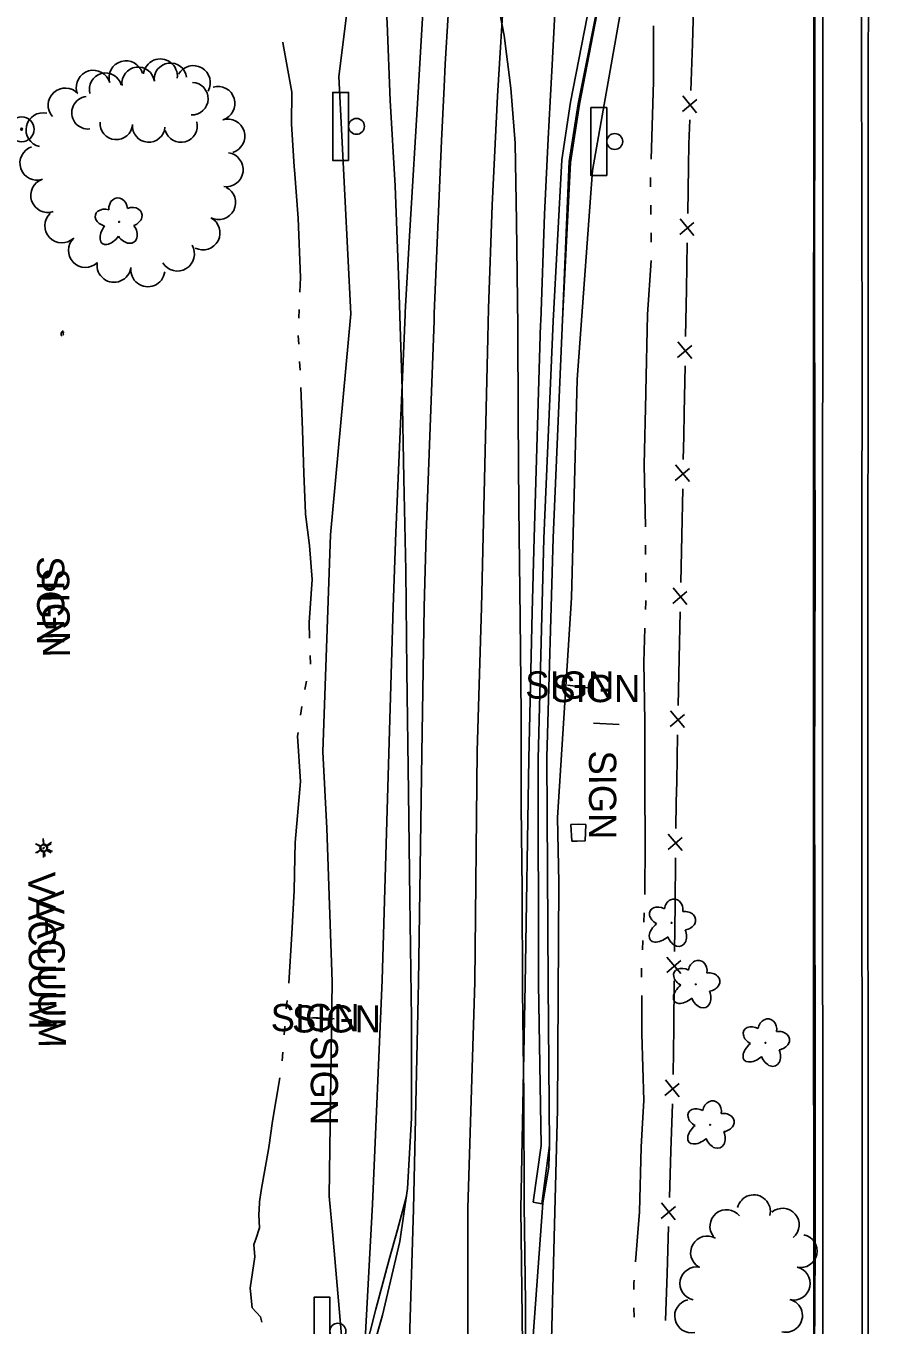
# Model space of a CAD drawing. Extents: x 588843 to 2552415, y 180129 to 269402.
# Drawn here: x 593763.3 to 593950, y 185762.9 to 186049.3 of the extents above; entities that cross this region are included whole.
import ezdxf

# ---------------------------------------------------------------- set-up
doc = ezdxf.new("R2010")
doc.units = 0
for name, color, linetype in [('Default', 7, 'Continuous'), ('E_BLD_Text', 7, 'Continuous'), ('E_DRN', 7, 'Continuous'), ('E_FEN_P', 7, 'Continuous'), ('E_LAND_TreeLine_P', 7, 'Continuous'), ('E_LAND_Vegetation', 7, 'Continuous'), ('E_LTG', 7, 'Continuous'), ('E_RDWY', 7, 'Continuous'), ('E_RDWY_AsphConc', 7, 'Continuous'), ('E_RDWY_BarrierConc', 7, 'Continuous'), ('E_RDWY_Gravel', 7, 'Continuous'), ('E_RDWY_PavtEdge', 7, 'Continuous'), ('E_SGN', 7, 'Continuous'), ('E_SGN_Text', 7, 'Continuous'), ('E_STRUCT', 7, 'Continuous'), ('E_UTL_WHydrant', 7, 'Continuous'), ('E_WTR_P', 7, 'Continuous'), ('P_RDWY_BarrierConc', 7, 'Continuous'), ('P_RDWY_PavtEdge', 7, 'Continuous')]:
    doc.layers.add(name, color=color, linetype=linetype)

# ---------------------------------------------------------------- blocks, each defined once
blk = doc.blocks.new('LPOL')
at = {"layer": 'Default'}
for p, q in [((-4, 0), (-1.5, 0)), ((-0.75, 1.3), (-2, 3.46)), ((0.75, 1.3), (2, 3.46)), ((1.5, 0), (4, 0)), ((-2, -3.46), (-0.75, -1.3)), ((2, -3.46), (0.75, -1.3))]:
    blk.add_line(p, q, dxfattribs=at)
for radius in [1.5, 1.5, 1.5, 0.125]:
    blk.add_circle((0, 0), radius, dxfattribs=at)
blk = doc.blocks.new('VAC')
at = {"layer": 'E_BLD_Text'}
blk.add_text('VACUUM', height=12, dxfattribs=at).set_placement((-33.33, -6))
blk = doc.blocks.new('SIGN')
at = {"layer": 'Default'}
blk.add_text('SIGN', height=12, dxfattribs=at).set_placement((-18.55, -6))
blk = doc.blocks.new('DTRE')
at = {"layer": 'Default'}
blk.add_circle((-0.18, 0), 0.183, dxfattribs=at)
for centre, major_axis, ratio in [((-1.87, 5.32), (1.36, -4.98), 0.782863), ((4.06, 2.74), (-5.27, -2.93), 0.691916), ((-5.87, 0.15), (4.93, -0.12), 0.832022), ((-2.49, -5.24), (1.8, 4.86), 0.716896), ((3.54, -3.71), (-5.01, 4.58), 0.560249)]:
    blk.add_ellipse(centre, major_axis=major_axis, ratio=ratio, start_param=1.570796, end_param=4.712389, dxfattribs=at)
blk = doc.blocks.new('CULV2')
at = {"layer": 'E_DRN'}
blk.add_arc((20, 15), 24.6, 216.8699, 323.1301, dxfattribs=at)
blk = doc.blocks.new('HYD')
at = {"layer": 'Default'}
for p, q in [((-3.84, 3.84), (-8.32, 8.32)), ((3.84, 3.84), (8.32, 8.32))]:
    blk.add_line(p, q, dxfattribs=at)
for radius in [5.48, 0.42]:
    blk.add_circle((0, 0), radius, dxfattribs=at)
blk = doc.blocks.new('SGN_1')
at = {"layer": 'Default'}
blk.add_lwpolyline([(-3.5, -15), (-10.5, -15), (-10.5, 15), (-3.5, 15)], close=True, dxfattribs=at)
blk.add_circle((0, 0), 3.5, dxfattribs=at)
blk = doc.blocks.new('BSGN_1')
at = {"layer": 'Default'}
blk.add_text('SIGN', height=12, dxfattribs=at).set_placement((-18.56, -6))
blk = doc.blocks.new('CULV2_4')
at = {"layer": 'E_DRN'}
blk.add_arc((65, 48), 80.7, 216.8699, 323.1301, dxfattribs=at)
blk = doc.blocks.new('VAC_1')
at = {"layer": 'E_BLD_Text'}
blk.add_text('VACUUM', height=39.37, dxfattribs=at).set_placement((-109.3, -19.7))
blk = doc.blocks.new('LPOL_4')
at = {"layer": 'E_LTG'}
for p, q in [((-13.1, 0), (-4.9, 0)), ((-2.5, 4.3), (-6.6, 11.4)), ((2.5, 4.3), (6.6, 11.4)), ((4.9, 0), (13.1, 0)), ((-6.6, -11.4), (-2.5, -4.3)), ((6.6, -11.4), (2.5, -4.3))]:
    blk.add_line(p, q, dxfattribs=at)
for radius in [4.92, 4.92, 4.92, 0.41]:
    blk.add_circle((0, 0), radius, dxfattribs=at)
blk = doc.blocks.new('SIGN_3')
at = {"layer": 'E_SGN'}
blk.add_text('SIGN', height=39.37, dxfattribs=at).set_placement((-56.1, -19.7))
blk = doc.blocks.new('DTRE_4')
at = {"layer": 'E_LAND_Vegetation'}
blk.add_circle((-0.6, 0), 0.601, dxfattribs=at)
for centre, major_axis, ratio in [((-6.1, 17.5), (4.5, -16.3), 0.782863), ((13.3, 9), (-17.3, -9.6), 0.691916), ((-19.3, 0.5), (16.2, -0.4), 0.832022), ((-8.2, -17.2), (5.9, 15.9), 0.716896), ((11.6, -12.2), (-16.4, 15), 0.560249)]:
    blk.add_ellipse(centre, major_axis=major_axis, ratio=ratio, start_param=1.570796, end_param=4.712389, dxfattribs=at)

msp = doc.modelspace()

# ---------------------------------------------------------------- linework, layer by layer
at = {"layer": 'E_FEN_P'}
for p, q in [((593908.02, 186030.43), (593911.19, 186033.04)), ((593911.15, 186030.16), (593908.14, 186033.87)), ((593907.43, 186003.29), (593910.55, 186005.95)), ((593910.56, 186003.07), (593907.49, 186006.73)), ((593906.94, 185976.18), (593910.07, 185978.83)), ((593910.08, 185975.95), (593907.01, 185979.62)), ((593906.43, 185949.07), (593909.57, 185951.72)), ((593909.57, 185948.84), (593906.51, 185952.51)), ((593905.88, 185921.95), (593909.01, 185924.6)), ((593909.01, 185921.72), (593905.95, 185925.39)), ((593908.45, 185894.61), (593905.39, 185898.28)), ((593905.32, 185894.84), (593908.45, 185897.49)), ((593904.86, 185867.71), (593907.96, 185870.39)), ((593908, 185867.51), (593904.9, 185871.15)), ((593907.69, 185840.39), (593904.59, 185844.03)), ((593904.55, 185840.59), (593907.66, 185843.27)), ((593904.18, 185813.51), (593907.34, 185816.13)), ((593907.31, 185813.25), (593904.28, 185816.95)), ((593906.46, 185786.14), (593903.43, 185789.85)), ((593903.32, 185786.41), (593906.48, 185789.02))]:
    msp.add_line(p, q, dxfattribs=at)
for points in [[(593910.21, 186045.37), (593910.56, 186055.72)], [(593909.87, 186035.02), (593910.21, 186045.37)], [(593909.38, 186018.26), (593909.47, 186023.27), (593909.65, 186028.61)], [(593909.2, 186007.91), (593909.38, 186018.26)], [(593908.9, 185991.15), (593909.08, 186001.5)], [(593908.72, 185980.8), (593908.9, 185991.15)], [(593908.42, 185964.03), (593908.6, 185974.39)], [(593908.22, 185953.68), (593908.33, 185958.88), (593908.42, 185964.03)], [(593907.87, 185936.92), (593908.09, 185947.27)], [(593907.66, 185926.57), (593907.87, 185936.92)], [(593907.32, 185909.81), (593907.53, 185920.16)], [(593907.1, 185899.46), (593907.32, 185909.81)], [(593906.76, 185882.7), (593906.97, 185893.05)], [(593906.6, 185872.34), (593906.66, 185878.14), (593906.76, 185882.7)], [(593906.41, 185855.58), (593906.53, 185865.93)], [(593906.29, 185845.23), (593906.41, 185855.58)], [(593906.1, 185828.46), (593906.22, 185838.82)], [(593905.98, 185818.11), (593906.1, 185828.46)], [(593905.48, 185801.35), (593905.81, 185811.7)], [(593905.16, 185791), (593905.48, 185801.35)], [(593904.63, 185774.25), (593904.96, 185784.6)], [(593904.31, 185763.9), (593904.63, 185774.25)]]:
    msp.add_lwpolyline(points, dxfattribs=at)
at = {"layer": 'E_LAND_TreeLine_P'}
for centre, radius, start, end in [((593785.35, 186037.84), 3.76, 16.1377, 196.1377), ((593792.9, 186038.24), 3.76, 352.914, 172.914), ((593778.13, 186035.75), 3.76, 16.1377, 196.1377), ((593780.84, 186035.33), 3.59, 15.8027, 195.8027), ((593788.03, 186036.63), 3.59, 7.1155, 187.1155), ((593795.15, 186037.52), 3.59, 7.1155, 187.1155), ((593800.18, 186036.78), 3.76, 330.3335, 150.3335), ((593799.86, 186033.24), 3.59, 268.041, 88.041), ((593805.61, 186032.18), 3.76, 286.7934, 106.7934), ((593771.93, 186031.83), 3.76, 42.2453, 222.2453), ((593776.97, 186030.15), 3.59, 96.2069, 276.2069), ((593767.06, 186026.37), 3.76, 77.4619, 257.4619), ((593783.2, 186027.8), 3.59, 175.4862, 355.4862), ((593790.35, 186027.24), 3.59, 175.4862, 355.4862), ((593797.46, 186027.21), 3.59, 195.3495, 15.3495), ((593807.78, 186024.99), 3.76, 286.7934, 106.7934), ((593765.71, 186019.05), 3.76, 108.4829, 288.4829), ((593807.41, 186017.59), 3.76, 262.4422, 82.4422), ((593768.1, 186011.92), 3.76, 108.4829, 288.4829), ((593805.74, 186010.35), 3.76, 242.8082, 62.8082), ((593771.2, 186005.23), 3.76, 133.9149, 313.9149), ((593802.3, 186003.66), 3.76, 242.8082, 62.8082), ((593776.42, 185999.81), 3.76, 133.9149, 313.9149), ((593796.68, 185999.01), 3.76, 211.2247, 31.2247), ((593782.71, 185996.53), 3.76, 172.5872, 352.5872), ((593790.16, 185995.56), 3.76, 172.5872, 352.5872), ((593923.75, 185787.95), 3.66, 346.3895, 166.3895), ((593917.75, 185784.68), 3.66, 38.643, 218.643), ((593930.1, 185785), 3.66, 310.4626, 130.4626), ((593913.49, 185778.88), 3.66, 60.6359, 240.6359), ((593934.06, 185779.24), 3.66, 257.9251, 77.9251), ((593911.14, 185772.05), 3.66, 78.6164, 258.6164), ((593932.53, 185772.09), 3.66, 257.9251, 77.9251), ((593909.98, 185764.88), 3.66, 102.0391, 282.0391), ((593930.83, 185764.98), 3.66, 256.2064, 76.2064)]:
    msp.add_arc(centre, radius, start, end, dxfattribs=at)
at = {"layer": 'E_RDWY'}
for points in [[(593836.13, 185745.12), (593841.89, 185765.08), (593845.72, 185781.36), (593847.4, 185793.04), (593848.32, 185808.55), (593848.31, 185830.42), (593847.95, 185856.84), (593847.65, 185880.3), (593847.24, 185907.21), (593847.03, 185929.27), (593846.61, 185949.53), (593846.25, 185969.24), (593845.46, 185992.34), (593844.66, 186014), (593843.59, 186032.87), (593842.94, 186049.89), (593841.92, 186067.35), (593840.48, 186088.51), (593838.83, 186111.83), (593836.93, 186131.65), (593835, 186150.73), (593832.59, 186172.59), (593831.82, 186178.37)], [(593873.35, 185748.14), (593873.39, 185767.91), (593873.13, 185789.39), (593873.03, 185813.38), (593872.75, 185836.74), (593872.7, 185858.91), (593872.47, 185877.2), (593872.47, 185897.55), (593872.27, 185918.64), (593871.98, 185943.2), (593871.78, 185963.03), (593871.7, 185982.99), (593871.47, 186006.16), (593871.15, 186023.46), (593870.22, 186035.53), (593868.69, 186047.14), (593865.76, 186062.4), (593862.09, 186082.41), (593858.59, 186101.83), (593854.78, 186126.1), (593852.31, 186149.03), (593849.25, 186172.64), (593849.08, 186173.88)]]:
    msp.add_lwpolyline(points, dxfattribs=at)
at = {"layer": 'E_RDWY_AsphConc'}
for points in [[(593837.95, 185757.04), (593839.67, 185789.55), (593841.84, 185838.91), (593843.28, 185888.97), (593844.22, 185921.24), (593844.22, 185921.24), (593844.83, 185937.64), (593844.83, 185937.64), (593846.87, 185985.61), (593846.87, 185985.61), (593846.9, 185986.19), (593846.9, 185986.19), (593847.86, 186002.92), (593847.86, 186002.92), (593849.8, 186035.84), (593849.8, 186035.84), (593849.89, 186037.26), (593849.89, 186037.26), (593852.73, 186084.79), (593853.52, 186097.05), (593853.52, 186097.05), (593855.43, 186124.4), (593855.43, 186124.4)], [(593877.26, 185789.76), (593878.55, 185797.77), (593878.74, 185802.48), (593878.45, 185838.09), (593878.16, 185888.07), (593879.49, 185936.43), (593881.6, 185984.5), (593883.35, 186019.16), (593885.36, 186032.06), (593895.01, 186082.26), (593899.93, 186107.41), (593901.22, 186120.29), (593899.24, 186120.75)], [(593877.95, 185679.95), (593876, 185693.37), (593873.79, 185742.37), (593877.26, 185789.76)]]:
    msp.add_lwpolyline(points, dxfattribs=at)
msp.add_lwpolyline([(593883.63, 185869.61), (593884.79, 185869.56), (593886.57, 185869.63), (593886.7, 185873.24), (593885.07, 185873.32), (593883.45, 185873.23)], close=True, dxfattribs=at)
at = {"layer": 'E_RDWY_BarrierConc'}
for points in [[(593937.57, 186241.13), (593937.46, 186191.77), (593937.44, 186142.33), (593937.33, 186091.78), (593937.2, 186041.14), (593937.14, 185989.12), (593937.29, 185932.98), (593937.11, 185882.1), (593937.27, 185829.01), (593937.27, 185779.4), (593936.91, 185723.47), (593936.92, 185706.41)], [(593875.1, 185790.02), (593876.85, 185802.49), (593876.29, 185838.13), (593876.2, 185887.73), (593877.46, 185936.28), (593879.51, 185984.18), (593881.45, 186019.75), (593883.38, 186032.47), (593893.12, 186082.6), (593898.29, 186107.53), (593899.24, 186120.58), (593901.22, 186120.29)], [(593875.1, 185790.02), (593877, 185789.65), (593878.74, 185802.48), (593878.45, 185838.09), (593878.16, 185888.07), (593879.49, 185936.43), (593881.6, 185984.5), (593883.08, 186019.39), (593885.02, 186032.08), (593895.01, 186082.26), (593899.93, 186107.41), (593901.22, 186120.29)]]:
    msp.add_lwpolyline(points, dxfattribs=at)
at = {"layer": 'E_RDWY_Gravel'}
for points in [[(593851.63, 186246.08), (593841.69, 186195.87), (593836.95, 186125.17), (593837.99, 186083.85), (593832.3, 186038.12), (593834.91, 185985.81), (593830.41, 185937.11), (593828.76, 185889.27)], [(593881.64, 185679.36), (593879.78, 185716.06), (593879.17, 185759.65), (593880.46, 185810.4), (593880.79, 185860.45), (593880.51, 185874.82), (593883.56, 185923.19), (593884.79, 185971.34), (593888.18, 186017.39), (593897.48, 186069.88), (593905.73, 186121.89)], [(593831.22, 185736.59), (593835.61, 185756.96), (593833.01, 185758.89), (593830.96, 185782.65), (593830.12, 185791.32), (593830.79, 185838.58), (593829.63, 185872.43), (593828.76, 185889.27)], [(593832.93, 185735.09), (593836.71, 185751.67), (593840.45, 185766.4), (593843.33, 185777.36), (593845.2, 185783.93), (593847.16, 185791.33)]]:
    msp.add_lwpolyline(points, dxfattribs=at)
at = {"layer": 'E_RDWY_PavtEdge'}
for points in [[(593847.81, 185757.3), (593848.76, 185788.45), (593849.81, 185838.52), (593850.55, 185888.9), (593851.07, 185921.17), (593851.07, 185921.17), (593851.53, 185937.39), (593851.53, 185937.39), (593853.26, 185984.29), (593853.26, 185984.29), (593853.32, 185985.9), (593853.32, 185985.9), (593854.89, 186023.96), (593854.89, 186023.96), (593855.46, 186035.86), (593855.46, 186035.86), (593855.74, 186040.82), (593855.74, 186040.82), (593858.37, 186084.45), (593858.37, 186084.45), (593859.08, 186096.87), (593859.08, 186096.87), (593860.55, 186123.99), (593860.55, 186123.99)], [(593860.73, 185757.58), (593860.74, 185788.64), (593862.29, 185838.56), (593862.78, 185889.38), (593863.72, 185921.12), (593863.72, 185921.12), (593864.12, 185936.91), (593864.12, 185936.91), (593865.09, 185980.52), (593865.09, 185980.52), (593865.26, 185987), (593865.26, 185987), (593866.07, 186009.79), (593866.07, 186009.79), (593867.28, 186033.81), (593867.28, 186033.81), (593867.71, 186041.03), (593867.71, 186041.03), (593870.31, 186083.96), (593870.31, 186083.96), (593871.02, 186095.99), (593871.02, 186095.99), (593872.53, 186122.93), (593872.53, 186122.93)], [(593873.59, 185692.85), (593872.4, 185788.5), (593873.38, 185838), (593874.16, 185887.81), (593874.89, 185920.02), (593874.89, 185920.02), (593875.34, 185936.42), (593875.34, 185936.42), (593876.75, 185983.44), (593876.75, 185983.44), (593876.78, 185984.17), (593876.78, 185984.17), (593877.65, 186007.7), (593877.65, 186007.7), (593878.21, 186019.9), (593878.21, 186019.9), (593878.45, 186024.37), (593878.45, 186024.37), (593878.9, 186032.64), (593878.9, 186032.64), (593879.32, 186040.69), (593879.32, 186040.69), (593881.5, 186083.58)]]:
    msp.add_lwpolyline(points, dxfattribs=at)
at = {"layer": 'E_SGN'}
for p, q in [((593888.42, 185895.56), (593894.1, 185895.33)), ((593826.13, 185830.6), (593830.89, 185830.36))]:
    msp.add_line(p, q, dxfattribs=at)
for points in [[(593882.65, 185904), (593888.39, 185903.22)], [(593831.22, 185830.4), (593826.52, 185830.69)]]:
    msp.add_lwpolyline(points, dxfattribs=at)
at = {"layer": 'E_STRUCT'}
msp.add_lwpolyline([(593947.07, 185655.79), (593947.41, 185660.57), (593947.63, 185694.12), (593947.4, 185728.64), (593947.66, 185759.7), (593947.65, 185791.56), (593947.63, 185821.53), (593947.56, 185857.9), (593947.58, 185899.82), (593947.58, 185937.11), (593947.63, 185974.19), (593947.61, 186011.71), (593947.53, 186044.47), (593947.73, 186090.13), (593947.75, 186127.35), (593947.81, 186148.2)], dxfattribs=at)
at = {"layer": 'E_WTR_P'}
for points in [[(593901.64, 186049.27), (593901.67, 186037.01), (593901.11, 186019.89)], [(593822.45, 186018.22), (593821.82, 186027.73), (593821.93, 186034.71), (593819.96, 186045.22), (593819.89, 186045.7)], [(593823.67, 185990.56), (593823.79, 185993.82), (593823.3, 186006.91), (593822.5, 186017.55), (593822.45, 186018.22)], [(593901.01, 186015.84), (593901.02, 186013.81)], [(593901.05, 186009.75), (593901.07, 186007.73)], [(593901.1, 186003.67), (593901.12, 186001.65)], [(593901.12, 185997.59), (593900.35, 185985.64), (593899.98, 185968.6), (593899.97, 185968.23)], [(593823.45, 185984.84), (593823.52, 185986.75)], [(593823.42, 185979.11), (593823.33, 185981.02)], [(593823.71, 185973.39), (593823.62, 185975.3)], [(593824.9, 185941.9), (593824.57, 185950.64), (593824.22, 185960.22), (593823.9, 185969.58)], [(593899.97, 185968.23), (593899.58, 185952.5), (593899.85, 185938.85)], [(593825.82, 185914.32), (593825.7, 185917.81), (593826.39, 185927.28), (593825.82, 185934.72), (593824.9, 185941.69), (593824.9, 185941.9)], [(593899.88, 185934.8), (593899.9, 185932.77)], [(593899.92, 185928.72), (593899.93, 185926.69)], [(593899.95, 185922.64), (593899.95, 185922.28), (593899.9, 185920.61)], [(593899.77, 185916.56), (593899.53, 185909.05), (593899.72, 185895.99), (593899.72, 185887.18)], [(593826, 185908.59), (593826.02, 185908.66), (593825.95, 185910.5)], [(593824.76, 185903), (593825.17, 185904.86)], [(593823.83, 185897.34), (593824.11, 185899.23)], [(593822.57, 185865.94), (593822.64, 185869.27), (593823.79, 185882.7), (593823.16, 185892.72), (593823.28, 185893.56)], [(593899.72, 185887.18), (593899.73, 185881.25), (593899.79, 185869.31), (593899.77, 185857.8), (593899.77, 185857.79)], [(593821.22, 185838.29), (593821.94, 185849.16), (593822.39, 185858.7), (593822.57, 185865.94)], [(593899.58, 185853.75), (593899.48, 185851.72)], [(593899.29, 185847.68), (593899.19, 185845.65)], [(593899.02, 185841.6), (593899.03, 185839.58)], [(593899.04, 185835.52), (593899.06, 185827.09), (593899.49, 185812.4), (593899.17, 185806.16)], [(593820.69, 185832.58), (593820.87, 185834.48)], [(593820.21, 185826.87), (593820.35, 185828.78)], [(593819.78, 185821.16), (593819.92, 185823.06)], [(593814.81, 185790.08), (593815.13, 185792.57), (593816.85, 185802.04), (593817.64, 185807.85), (593819.26, 185817.38)], [(593899.17, 185806.16), (593898.96, 185802.12), (593898.59, 185787.84), (593897.69, 185776.82)], [(593815.31, 185763.53), (593815, 185764.71), (593813.15, 185766.74), (593812.73, 185771.06), (593813.75, 185777.98), (593813.56, 185780.64), (593813.97, 185781.85), (593814.75, 185784.34), (593814.62, 185787.19), (593814.78, 185789.8), (593814.81, 185790.07)], [(593897.37, 185772.77), (593897.32, 185772.25), (593897.33, 185770.75)], [(593897.34, 185766.7), (593897.35, 185764.67)]]:
    msp.add_lwpolyline(points, dxfattribs=at)
at = {"layer": 'P_RDWY_BarrierConc'}
for radius, end in [(137581.12, 180.0810951), (137579.12, 180.081095)]:
    msp.add_arc((731518.05, 185900.98), radius, 179.7862412, end, dxfattribs=at)
at = {"layer": 'P_RDWY_PavtEdge'}
msp.add_arc((731518.05, 185900.98), 137569.12, 179.769059, 180.0933637, dxfattribs=at)

# ---------------------------------------------------------------- block references
at = {"layer": 'E_BLD_Text'}
for name, p, xscale, yscale, rotation in [('VAC', (593766.9, 185846.15), 0.4999999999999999, 0.49999999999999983, -89.47457921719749), ('VAC_1', (593768.88, 185842.14), 0.1524003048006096, 0.1524003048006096, -89.2544447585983)]:
    msp.add_blockref(name, p, dxfattribs=dict(at, xscale=xscale, yscale=yscale, rotation=rotation))
at = {"layer": 'E_DRN'}
for name, p, xscale, yscale, rotation in [('CULV2_4', (593771.5, 185982.12), 0.009916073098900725, 0.009916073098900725, -101.23159876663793), ('CULV2', (593771.67, 185981.87), 0.018930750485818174, 0.01893075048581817, -95.62321378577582)]:
    msp.add_blockref(name, p, dxfattribs=dict(at, xscale=xscale, yscale=yscale, rotation=rotation))
at = {"layer": 'E_LAND_Vegetation'}
for name, p, xscale, yscale, rotation in [('DTRE', (593783.82, 186005.99), 0.4999999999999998, 0.4999999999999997, -84.33700075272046), ('DTRE_4', (593905.62, 185851.46), 0.1524003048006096, 0.1524003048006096, -97.36026881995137), ('DTRE_4', (593910.95, 185837.93), 0.1524003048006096, 0.1524003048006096, -97.36026881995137), ('DTRE_4', (593926.31, 185825.03), 0.1524003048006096, 0.1524003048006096, -97.36026881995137), ('DTRE_4', (593914.11, 185806.96), 0.1524003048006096, 0.1524003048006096, -97.36026881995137)]:
    msp.add_blockref(name, p, dxfattribs=dict(at, xscale=xscale, yscale=yscale, rotation=rotation))
at = {"layer": 'E_LTG'}
for name, p, xscale, yscale, rotation in [('LPOL_4', (593767.28, 185868.15), 0.1524003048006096, 0.15240030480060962, -84.36014555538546), ('LPOL', (593767.12, 185868), 0.5000000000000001, 0.5, -89.67337617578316)]:
    msp.add_blockref(name, p, dxfattribs=dict(at, xscale=xscale, yscale=yscale, rotation=rotation))
at = {"layer": 'E_SGN', "xscale": 0.5, "yscale": 0.5}
for name, p in [('SGN_1', (593836.16, 186027.14)), ('SGN_1', (593893.1, 186023.8)), ('BSGN_1', (593882.65, 185904)), ('BSGN_1', (593888.39, 185903.22)), ('BSGN_1', (593826.52, 185830.69)), ('BSGN_1', (593831.22, 185830.4)), ('SGN_1', (593832.06, 185761.55))]:
    msp.add_blockref(name, p, dxfattribs=at)
at = {"layer": 'E_SGN_Text'}
for name, p, xscale, yscale, rotation in [('SIGN', (593768.74, 185923.12), 0.49999999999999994, 0.49999999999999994, -89.93026381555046), ('SIGN_3', (593769.9, 185921.15), 0.15240030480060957, 0.15240030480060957, -89.35171826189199), ('SIGN_3', (593890.43, 185881.02), 0.15240030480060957, 0.15240030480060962, -89.95911692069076), ('SIGN_3', (593829.08, 185818.04), 0.15240030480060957, 0.15240030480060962, -89.95911692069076)]:
    msp.add_blockref(name, p, dxfattribs=dict(at, xscale=xscale, yscale=yscale, rotation=rotation))
at = {"layer": 'E_UTL_WHydrant', "xscale": 0.49999999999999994, "yscale": 0.5, "rotation": 89.89282070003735}
msp.add_blockref('HYD', (593762.33, 186026.51), dxfattribs=at)

doc.saveas('drawing.dxf')
